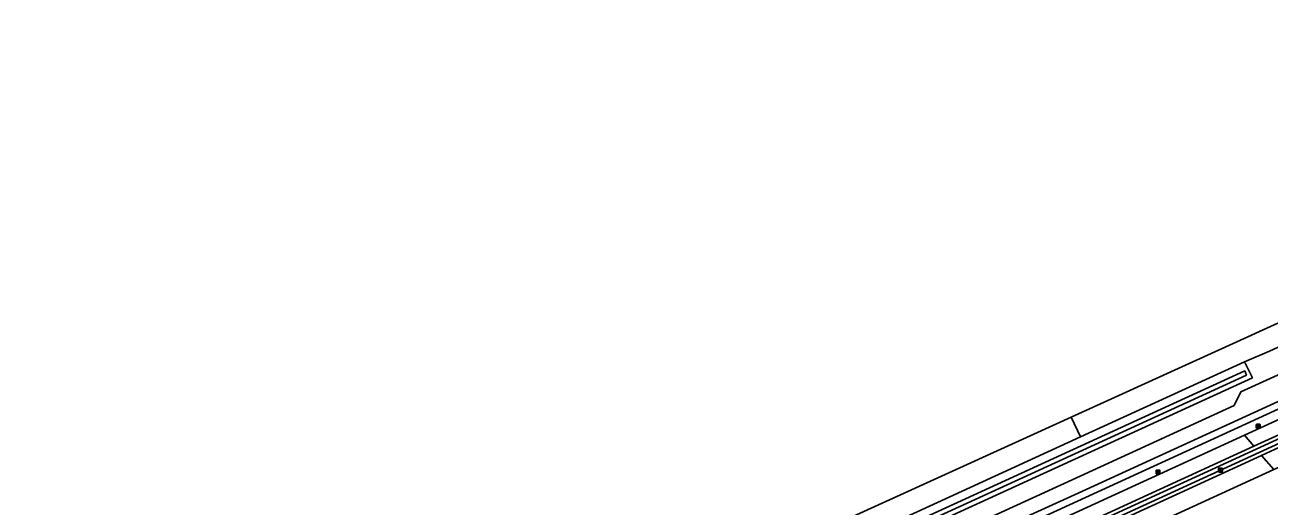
# Model space of a CAD drawing. Extents: x 154324 to 155744, y 382937 to 384188.
# Drawn here: x 155079.5 to 155393.8, y 384066.8 to 384188.4 of the extents above; entities that cross this region are included whole.
import ezdxf

# ---------------------------------------------------------------- set-up
doc = ezdxf.new("R2010")
doc.units = 0
for name, color, linetype in [('IMGEO_Fietspad_gesloten', 7, 'Continuous'), ('IMGEO_Groenvoorziening', 7, 'Continuous'), ('IMGEO_Hek', 7, 'Continuous'), ('IMGEO_Lichtmast', 7, 'Continuous'), ('IMGEO_Oever', 7, 'Continuous'), ('IMGEO_Rijbaan_lokaal_gesloten', 7, 'Continuous'), ('IMGEO_Rijbaan_regionaal_gesloten', 7, 'Continuous'), ('IMGEO_Waterloop', 7, 'Continuous')]:
    doc.layers.add(name, color=color, linetype=linetype)

msp = doc.modelspace()

# ---------------------------------------------------------------- linework, layer by layer
at = {"layer": 'IMGEO_Fietspad_gesloten'}
msp.add_lwpolyline([(155567.57, 384163.57), (155566.73, 384167.1), (155436.25, 384107.04), (155405.57, 384092.96), (155387.57, 384084.7), (155389.96, 384081.9), (155406.75, 384089.61), (155437.66, 384103.79), (155567.57, 384163.57)], dxfattribs=at)
msp.add_lwpolyline([(155389.96, 384081.9), (155387.57, 384084.7), (155322.26, 384054.74), (155153.25, 383977.04), (155080.94, 383943.91), (155082.34, 383940.7), (155107.9, 383952.39)], close=True, dxfattribs=at)
at = {"layer": 'IMGEO_Groenvoorziening'}
msp.add_lwpolyline([(155561.66, 384188.44), (155343.79, 384089.25), (155346.11, 384084.26), (155387.57, 384103.3), (155393.92, 384105.99), (155500, 384154.59), (155562.84, 384183.48)], close=True, dxfattribs=at)
for points in [[(155565.78, 384171.09), (155345.52, 384070.1), (155302.82, 384050.58), (155259.76, 384030.85), (155227.42, 384015.97), (155215.15, 384010.33), (155198.93, 384002.9), (155192.61, 384000), (155164.66, 383987.19), (155121.84, 383967.65), (155000, 383911.74), (154979.38, 383902.28), (154932.83, 383880.99), (154892.01, 383862.23), (154851.38, 383843.67), (154815.85, 383827.36)], [(155566.73, 384167.1), (155566.21, 384169.27), (155554.91, 384164.09), (155462.37, 384121.67), (155397.14, 384091.79), (155303.67, 384048.87), (155254.5, 384026.37), (155178.43, 383991.44), (155079.74, 383946.19), (155080.94, 383943.91), (155153.25, 383977.04), (155322.26, 384054.74), (155387.57, 384084.7), (155405.57, 384092.96), (155436.25, 384107.04), (155566.73, 384167.1)], [(155567.79, 384162.64), (155436.68, 384102.38), (155390.55, 384081.2), (155125.85, 383959.69), (155068.64, 383933.9), (155067.36, 383929.96), (155065.08, 383926.98), (155061.87, 383923.83), (155058.13, 383919.38)], [(155567.79, 384162.64), (155567.57, 384163.57), (155437.66, 384103.79), (155406.75, 384089.61), (155389.96, 384081.9), (155107.9, 383952.39), (155082.34, 383940.7), (155068.84, 383934.53), (155068.64, 383933.9), (155125.85, 383959.69), (155390.55, 384081.2), (155436.68, 384102.38), (155567.79, 384162.64)], [(155108.96, 383949.83), (155116.79, 383953.75), (155126.88, 383958.82), (155183.94, 383985.21), (155353.77, 384063.11), (155391.26, 384080.37), (155535.38, 384146.69), (155558.22, 384156.12), (155568.36, 384160.23), (155567.79, 384162.64)], [(155568.54, 384159.48), (155568.36, 384160.23), (155558.22, 384156.12), (155535.38, 384146.69), (155391.26, 384080.37), (155353.77, 384063.11), (155183.94, 383985.21), (155126.88, 383958.82), (155152.8, 383969.82), (155391.89, 384079.62), (155407.71, 384086.89), (155495.77, 384127.33), (155520.89, 384138.73), (155531.3, 384143.58), (155545.61, 384149.92)], [(155506.33, 384124.22), (155471.11, 384108.34), (155409.36, 384082.2), (155402.08, 384079.12), (155394.96, 384076.02), (155392.93, 384075.14), (155245.22, 384007.29), (155133, 383955.75), (155126.22, 383952.48)], [(155393.92, 384105.99), (155387.57, 384103.3), (155389.56, 384099.24), (155199.22, 384012.01)], [(154814.36, 383830.63), (154839.69, 383842.28), (154840.84, 383845.49), (154854.17, 383851.56), (154857.35, 383850.36), (154890.49, 383865.5), (154931.28, 383884.26), (154977.68, 383905.51), (154995.08, 383913.44), (155000, 383915.7), (155112.02, 383967.1), (155113.34, 383970.22), (155127.23, 383976.6), (155130.24, 383975.48), (155171.75, 383994.44), (155183.88, 384000), (155301.2, 384053.8), (155344.01, 384073.39), (155384.95, 384092.26), (155386.64, 384095.68), (155399.61, 384101.59)], [(154776.62, 383807.22), (154852.28, 383841.89), (154892.94, 383860.56), (154969.71, 383895.74), (154996.51, 383908.03), (154997.48, 383908.47), (154998.53, 383908.96), (155000.17, 383909.7), (155000.75, 383909.97), (155079.74, 383946.19), (155178.43, 383991.44), (155254.5, 384026.37), (155303.67, 384048.87), (155397.14, 384091.79)], [(154996.82, 383926.95), (155115.25, 383980.93), (155115.78, 383981.12), (155124.38, 383984.53), (155124.83, 383984.8), (155127.55, 383986.19), (155169.14, 384005.37), (155170.55, 384005.51), (155172.93, 384004.75), (155180.14, 384008.1), (155184.58, 384009.83), (155184.4, 384010.58), (155184.46, 384011.22), (155184.71, 384011.81), (155185.1, 384012.27), (155185.64, 384012.63), (155188.71, 384014.2), (155209, 384021.29), (155346.11, 384084.26), (155343.79, 384089.25), (154623.72, 383761.42)]]:
    msp.add_lwpolyline(points, dxfattribs=at)
at = {"layer": 'IMGEO_Hek'}
msp.add_lwpolyline([(155178.43, 383991.44), (155254.5, 384026.37), (155303.67, 384048.87), (155397.14, 384091.79), (155462.37, 384121.67), (155554.91, 384164.09), (155566.21, 384169.27)], dxfattribs=at)
at = {"layer": 'IMGEO_Lichtmast'}
for p, q in [((155390.55, 384086.57), (155390.55, 384087.37)), ((155390.55, 384087.37), (155390.55, 384086.57)), ((155390.65, 384087.47), (155391.44, 384087.47)), ((155391.44, 384087.47), (155390.65, 384087.47)), ((155391.44, 384086.47), (155390.65, 384086.47)), ((155390.65, 384086.47), (155391.44, 384086.47)), ((155391.54, 384087.37), (155391.54, 384086.57)), ((155391.54, 384086.57), (155391.54, 384087.37)), ((155365.23, 384074.99), (155365.23, 384075.79)), ((155365.23, 384075.79), (155365.23, 384074.99)), ((155365.33, 384075.89), (155366.12, 384075.89)), ((155366.12, 384075.89), (155365.33, 384075.89)), ((155366.12, 384074.89), (155365.33, 384074.89)), ((155365.33, 384074.89), (155366.12, 384074.89)), ((155366.22, 384075.79), (155366.22, 384074.99)), ((155366.22, 384074.99), (155366.22, 384075.79)), ((155381.03, 384075.51), (155381.03, 384076.31)), ((155381.03, 384076.31), (155381.03, 384075.51)), ((155381.13, 384076.41), (155381.92, 384076.41)), ((155381.92, 384076.41), (155381.13, 384076.41)), ((155381.92, 384075.41), (155381.13, 384075.41)), ((155381.13, 384075.41), (155381.92, 384075.41)), ((155382.02, 384076.31), (155382.02, 384075.51)), ((155382.02, 384075.51), (155382.02, 384076.31))]:
    msp.add_line(p, q, dxfattribs=at)
for points in [[(155390.97, 384087.35), (155391.12, 384087.35), (155391.12, 384086.6), (155390.97, 384086.6), (155390.97, 384087.35)], [(155365.65, 384075.76), (155365.8, 384075.76), (155365.8, 384075.01), (155365.65, 384075.01), (155365.65, 384075.76)], [(155381.45, 384076.29), (155381.6, 384076.29), (155381.6, 384075.54), (155381.45, 384075.54), (155381.45, 384076.29)]]:
    msp.add_lwpolyline(points, dxfattribs=at)
for centre, start, end in [((155390.65, 384087.37), 90, 180), ((155390.65, 384087.37), 90, 180), ((155390.65, 384086.57), 180, 270), ((155390.65, 384086.57), 180, 270), ((155391.44, 384087.37), 0, 90), ((155391.44, 384087.37), 360, 90), ((155391.44, 384086.57), 270, 0), ((155391.44, 384086.57), 270, 0), ((155365.33, 384075.79), 90, 180), ((155365.33, 384075.79), 90, 180), ((155365.33, 384074.99), 180, 270), ((155365.33, 384074.99), 180, 270), ((155366.12, 384075.79), 0, 90), ((155366.12, 384075.79), 360, 90), ((155366.12, 384074.99), 270, 0), ((155366.12, 384074.99), 270, 0), ((155381.13, 384076.31), 90, 180), ((155381.13, 384076.31), 90, 180), ((155381.13, 384075.51), 180, 270), ((155381.13, 384075.51), 180, 270), ((155381.92, 384076.31), 0, 90), ((155381.92, 384076.31), 360, 90), ((155381.92, 384075.51), 270, 0), ((155381.92, 384075.51), 270, 0)]:
    msp.add_arc(centre, 0.1, start, end, dxfattribs=at)
at = {"layer": 'IMGEO_Oever'}
for points in [[(155184.58, 384009.83), (155185.46, 384007.68), (155185.82, 384007.21), (155186.35, 384006.9), (155187.03, 384006.84), (155187.68, 384007.09), (155190.9, 384008.62), (155199.22, 384012.01), (155389.56, 384099.24), (155387.57, 384103.3), (155346.11, 384084.26), (155209, 384021.29), (155188.71, 384014.2), (155185.64, 384012.63), (155185.1, 384012.27), (155184.71, 384011.81), (155184.46, 384011.22), (155184.4, 384010.58)], [(155210.32, 384019.7), (155387.63, 384100.97), (155388.06, 384099.91), (155210.76, 384018.61), (155188.16, 384008.85), (155187.05, 384008.4), (155186.61, 384008.37), (155186.37, 384008.45), (155186.03, 384008.71), (155185.86, 384009.04), (155185.83, 384009.44), (155185.97, 384009.81), (155186.21, 384010.07), (155188.36, 384011.17)]]:
    msp.add_lwpolyline(points, close=True, dxfattribs=at)
at = {"layer": 'IMGEO_Rijbaan_lokaal_gesloten'}
for points in [[(154815.85, 383827.36), (154851.38, 383843.67), (154892.01, 383862.23), (154932.83, 383880.99), (154979.38, 383902.28), (155000, 383911.74), (155121.84, 383967.65), (155164.66, 383987.19), (155192.61, 384000), (155198.93, 384002.9), (155215.15, 384010.33), (155227.42, 384015.97), (155259.76, 384030.85), (155302.82, 384050.58), (155345.52, 384070.1), (155565.78, 384171.09)], [(155399.61, 384101.59), (155386.64, 384095.68), (155384.95, 384092.26), (155344.01, 384073.39), (155301.2, 384053.8), (155183.88, 384000), (155171.75, 383994.44), (155130.24, 383975.48), (155127.23, 383976.6), (155113.34, 383970.22), (155112.02, 383967.1), (155000, 383915.7), (154995.08, 383913.44), (154977.68, 383905.51), (154931.28, 383884.26), (154890.49, 383865.5), (154857.35, 383850.36), (154854.17, 383851.56), (154840.84, 383845.49), (154839.69, 383842.28), (154814.36, 383830.63)]]:
    msp.add_lwpolyline(points, dxfattribs=at)
at = {"layer": 'IMGEO_Rijbaan_regionaal_gesloten'}
for points in [[(155545.61, 384149.92), (155531.3, 384143.58), (155520.89, 384138.73), (155495.77, 384127.33), (155407.71, 384086.89), (155391.89, 384079.62), (155394.96, 384076.02), (155402.08, 384079.12), (155409.36, 384082.2), (155471.11, 384108.34), (155506.33, 384124.22), (155522.38, 384134.33)], [(155126.22, 383952.48), (155133, 383955.75), (155245.22, 384007.29), (155392.93, 384075.14), (155394.96, 384076.02), (155391.89, 384079.62), (155152.8, 383969.82), (155126.88, 383958.82), (155116.79, 383953.75)]]:
    msp.add_lwpolyline(points, dxfattribs=at)
at = {"layer": 'IMGEO_Waterloop'}
msp.add_lwpolyline([(155210.32, 384019.7), (155188.36, 384011.17), (155186.21, 384010.07), (155185.97, 384009.81), (155185.83, 384009.44), (155185.86, 384009.04), (155186.03, 384008.71), (155186.37, 384008.45), (155186.61, 384008.37), (155187.05, 384008.4), (155188.16, 384008.85), (155210.76, 384018.61), (155388.06, 384099.91), (155387.63, 384100.97)], close=True, dxfattribs=at)

doc.saveas('drawing.dxf')
